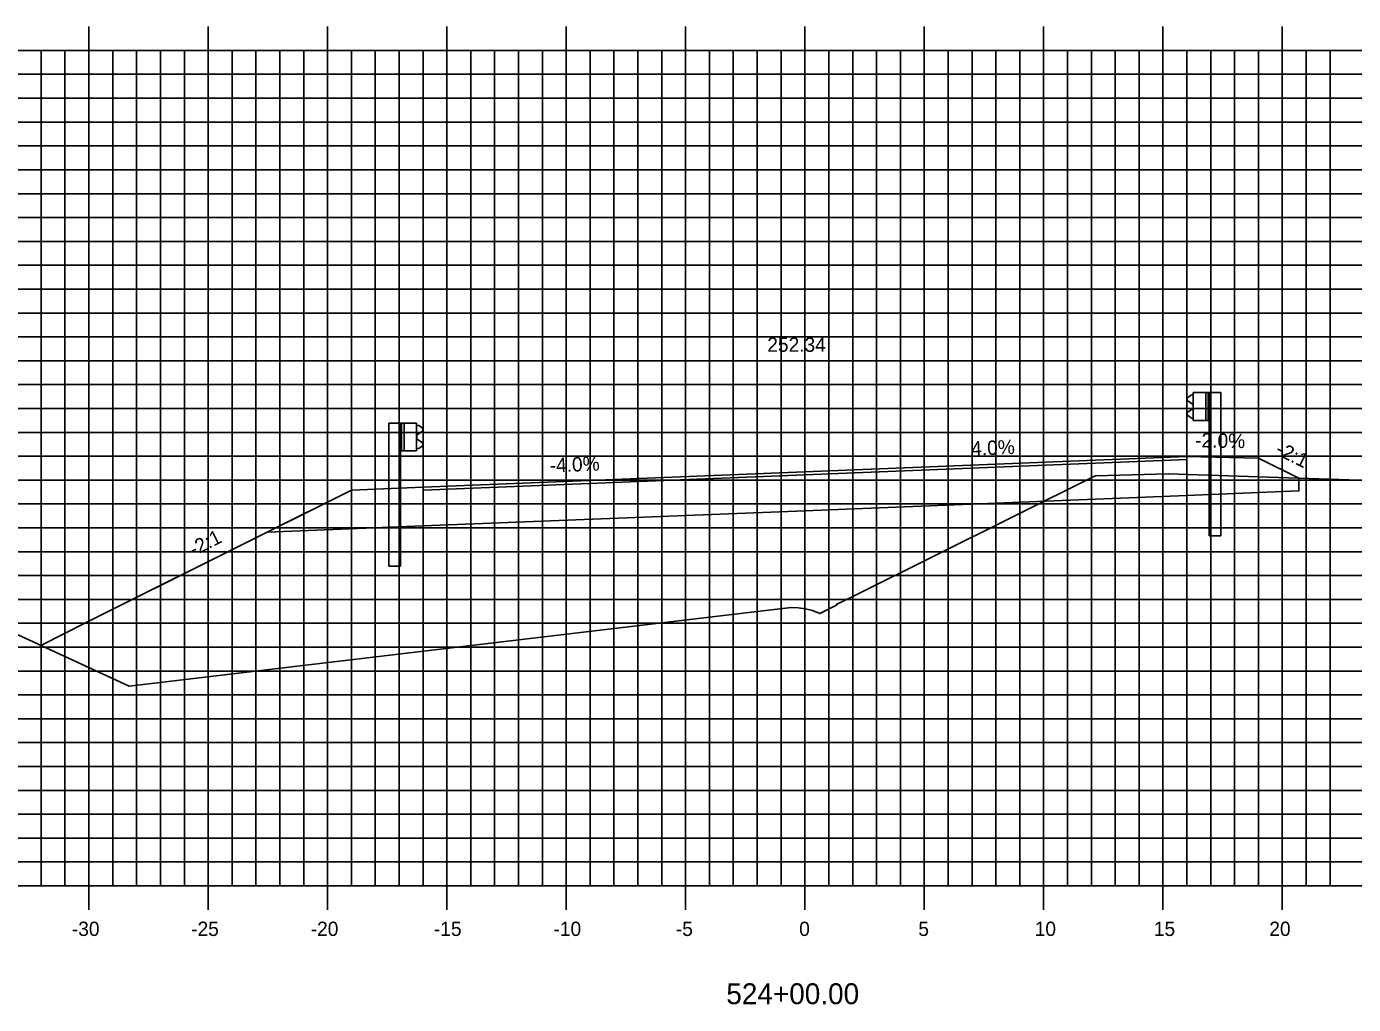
# Model space of a CAD drawing. Extents: x 1170543 to 1177585, y 609599 to 610623.
# Drawn here: x 1175472.5 to 1175528.1, y 610272.8 to 610313.8 of the extents above; entities that cross this region are included whole.
import ezdxf

# ---------------------------------------------------------------- set-up
doc = ezdxf.new("R2010")
doc.units = 0
for name, color, linetype in [('ANNOTATION', 7, 'Continuous'), ('D_Guardrail_Beam_Lt', 7, 'Continuous'), ('D_Guardrail_Beam_Rt', 7, 'Continuous'), ('D_Roadway_Centerline', 7, 'Continuous'), ('D_Roadway_Centerline_Text', 7, 'Continuous'), ('D_Roadway_Edge_Shoulder', 7, 'Continuous'), ('D_Roadway_Edge_TW', 7, 'Continuous'), ('D_Roadway_Pavement', 7, 'Continuous'), ('D_Roadway_SlopeLines', 7, 'Continuous'), ('D_Roadway_SubGrade', 7, 'Continuous'), ('H_V ANNOTATION', 7, 'Continuous'), ('MAJOR', 7, 'Continuous'), ('MINOR', 7, 'Continuous'), ('S_Roadway_Centerline', 7, 'Continuous')]:
    doc.layers.add(name, color=color, linetype=linetype)

msp = doc.modelspace()

# ---------------------------------------------------------------- linework, layer by layer
at = {"layer": 'D_Guardrail_Beam_Lt'}
for p, q in [((1175487.686, 610297.189), (1175487.686, 610291.189)), ((1175488.157, 610297.189), (1175487.686, 610297.189)), ((1175488.844, 610297.189), (1175488.157, 610297.189)), ((1175488.157, 610297.189), (1175488.157, 610296.022)), ((1175488.219, 610297.189), (1175488.219, 610296.022)), ((1175488.324, 610297.189), (1175488.324, 610296.022)), ((1175488.844, 610296.022), (1175488.844, 610297.189)), ((1175488.844, 610297.106), (1175488.919, 610297.091)), ((1175488.934, 610297.084), (1175489.078, 610296.984)), ((1175488.849, 610296.641), (1175488.849, 610296.571)), ((1175489.078, 610296.841), (1175488.882, 610296.705)), ((1175488.882, 610296.506), (1175489.078, 610296.37)), ((1175488.157, 610296.022), (1175488.844, 610296.022)), ((1175488.178, 610291.189), (1175488.178, 610296.022)), ((1175488.919, 610296.12), (1175488.844, 610296.106)), ((1175489.078, 610296.227), (1175488.934, 610296.127)), ((1175488.178, 610291.189), (1175487.686, 610291.189))]:
    msp.add_line(p, q, dxfattribs=at)
for centre, major_axis, start_param, end_param in [((1175488.91, 610297.05), (0.0417, 0), 0.959931, 1.376053), ((1175489.027, 610296.913), (0.0877, 0), 5.323254, 7.243116), ((1175488.928, 610296.641), (-0.0789, 0), 5.323254, 6.283185), ((1175488.928, 610296.571), (-0.0789, 0), 6.283185, 7.243116), ((1175488.91, 610296.161), (0.0417, 0), 4.907132, 5.323254), ((1175489.027, 610296.298), (0.0877, 0), 5.323254, 7.243116)]:
    msp.add_ellipse(centre, major_axis=major_axis, ratio=0.995501, start_param=start_param, end_param=end_param, dxfattribs=at)
at = {"layer": 'D_Guardrail_Beam_Rt'}
for p, q in [((1175521.296, 610298.364), (1175521.153, 610298.264)), ((1175521.153, 610298.121), (1175521.348, 610297.985)), ((1175521.386, 610298.386), (1175521.312, 610298.371)), ((1175521.386, 610298.469), (1175522.074, 610298.469)), ((1175521.386, 610297.302), (1175521.386, 610298.469)), ((1175521.907, 610298.469), (1175521.907, 610297.302)), ((1175522.011, 610298.469), (1175522.011, 610297.302)), ((1175522.074, 610298.469), (1175522.544, 610298.469)), ((1175522.074, 610298.469), (1175522.074, 610297.302)), ((1175522.544, 610298.469), (1175522.544, 610292.469)), ((1175521.348, 610297.786), (1175521.153, 610297.65)), ((1175521.382, 610297.921), (1175521.382, 610297.851)), ((1175521.153, 610297.507), (1175521.296, 610297.407)), ((1175521.312, 610297.4), (1175521.386, 610297.386)), ((1175522.074, 610297.302), (1175521.386, 610297.302)), ((1175522.053, 610292.469), (1175522.053, 610297.302)), ((1175522.053, 610292.469), (1175522.544, 610292.469))]:
    msp.add_line(p, q, dxfattribs=at)
for centre, major_axis, start_param, end_param in [((1175521.203, 610298.193), (-0.0877, 0), 5.323254, 7.243116), ((1175521.32, 610298.33), (-0.0417, 0), 4.907132, 5.323254), ((1175521.203, 610297.578), (-0.0877, 0), 5.323254, 7.243116), ((1175521.303, 610297.921), (0.0789, 0), 0, 0.959931), ((1175521.303, 610297.851), (0.0789, 0), 5.323254, 6.283185), ((1175521.32, 610297.441), (-0.0417, 0), 0.959931, 1.376053)]:
    msp.add_ellipse(centre, major_axis=major_axis, ratio=0.995501, start_param=start_param, end_param=end_param, dxfattribs=at)
at = {"layer": 'D_Roadway_Centerline'}
msp.add_lwpolyline([(1175473.1, 610287.876), (1175475.032, 610288.842), (1175482.583, 610292.617), (1175486.115, 610294.383), (1175489.115, 610294.503), (1175505.115, 610295.143), (1175521.115, 610295.783), (1175524.115, 610295.723), (1175525.807, 610294.877)], dxfattribs=at)
at = {"layer": 'D_Roadway_Edge_Shoulder'}
for points in [[(1175521.115, 610295.783), (1175521.115, 610295.658)], [(1175489.115, 610294.503), (1175489.115, 610294.378)]]:
    msp.add_lwpolyline(points, dxfattribs=at)
at = {"layer": 'D_Roadway_Edge_TW'}
msp.add_lwpolyline([(1175489.115, 610294.378), (1175489.115, 610294.503), (1175505.115, 610295.143), (1175521.115, 610295.783), (1175521.115, 610295.658), (1175505.115, 610295.018)], close=True, dxfattribs=at)
at = {"layer": 'D_Roadway_Pavement'}
msp.add_lwpolyline([(1175489.115, 610294.378), (1175489.115, 610294.378), (1175505.115, 610295.018), (1175521.115, 610295.658), (1175521.115, 610295.658), (1175505.115, 610295.018)], close=True, dxfattribs=at)
for points in [[(1175521.115, 610295.658), (1175521.115, 610295.658)], [(1175521.115, 610295.658), (1175521.115, 610295.658)], [(1175489.115, 610294.378), (1175489.115, 610294.378)], [(1175489.115, 610294.378), (1175489.115, 610294.378)]]:
    msp.add_lwpolyline(points, dxfattribs=at)
at = {"layer": 'D_Roadway_SlopeLines'}
for points in [[(1175486.115, 610294.383), (1175475.032, 610288.842)], [(1175475.032, 610288.842), (1175473.1, 610287.876)]]:
    msp.add_lwpolyline(points, dxfattribs=at)
at = {"layer": 'D_Roadway_SubGrade'}
for points in [[(1175489.115, 610292.878), (1175489.115, 610294.378), (1175505.115, 610295.018), (1175521.115, 610295.658), (1175521.115, 610294.158), (1175505.115, 610293.518)], [(1175521.115, 610295.783), (1175524.115, 610295.723), (1175525.807, 610294.877), (1175525.807, 610294.346), (1175521.115, 610294.158)], [(1175489.115, 610294.503), (1175486.115, 610294.383), (1175482.583, 610292.617), (1175489.115, 610292.878)]]:
    msp.add_lwpolyline(points, close=True, dxfattribs=at)
at = {"layer": 'MAJOR'}
for p, q in [((1175475.115, 610313.803), (1175475.115, 610312.801)), ((1175480.115, 610313.803), (1175480.115, 610312.801)), ((1175485.115, 610313.803), (1175485.115, 610312.801)), ((1175490.115, 610313.803), (1175490.115, 610312.801)), ((1175495.115, 610313.803), (1175495.115, 610312.801)), ((1175500.115, 610313.803), (1175500.115, 610312.801)), ((1175505.115, 610313.803), (1175505.115, 610312.801)), ((1175510.115, 610313.803), (1175510.115, 610312.801)), ((1175515.115, 610313.803), (1175515.115, 610312.801)), ((1175520.115, 610313.803), (1175520.115, 610312.801)), ((1175525.115, 610313.803), (1175525.115, 610312.801)), ((1175435.115, 610312.801), (1175575.115, 610312.801)), ((1175435.115, 610312.801), (1175575.115, 610312.801)), ((1175475.115, 610277.801), (1175475.115, 610312.801)), ((1175480.115, 610277.801), (1175480.115, 610312.801)), ((1175485.115, 610277.801), (1175485.115, 610312.801)), ((1175490.115, 610277.801), (1175490.115, 610312.801)), ((1175495.115, 610277.801), (1175495.115, 610312.801)), ((1175500.115, 610277.801), (1175500.115, 610312.801)), ((1175505.115, 610277.801), (1175505.115, 610312.801)), ((1175510.115, 610277.801), (1175510.115, 610312.801)), ((1175515.115, 610277.801), (1175515.115, 610312.801)), ((1175520.115, 610277.801), (1175520.115, 610312.801)), ((1175525.115, 610277.801), (1175525.115, 610312.801)), ((1175435.115, 610307.801), (1175575.115, 610307.801)), ((1175435.115, 610302.801), (1175575.115, 610302.801)), ((1175435.115, 610297.801), (1175575.115, 610297.801)), ((1175435.115, 610292.801), (1175575.115, 610292.801)), ((1175435.115, 610287.801), (1175575.115, 610287.801)), ((1175435.115, 610282.801), (1175575.115, 610282.801)), ((1175435.115, 610277.801), (1175575.115, 610277.801)), ((1175435.115, 610277.801), (1175575.115, 610277.801)), ((1175475.115, 610276.799), (1175475.115, 610277.801)), ((1175480.115, 610276.799), (1175480.115, 610277.801)), ((1175485.115, 610276.799), (1175485.115, 610277.801)), ((1175490.115, 610276.799), (1175490.115, 610277.801)), ((1175495.115, 610276.799), (1175495.115, 610277.801)), ((1175500.115, 610276.799), (1175500.115, 610277.801)), ((1175505.115, 610276.799), (1175505.115, 610277.801)), ((1175510.115, 610276.799), (1175510.115, 610277.801)), ((1175515.115, 610276.799), (1175515.115, 610277.801)), ((1175520.115, 610276.799), (1175520.115, 610277.801)), ((1175525.115, 610276.799), (1175525.115, 610277.801))]:
    msp.add_line(p, q, dxfattribs=at)
at = {"layer": 'MINOR'}
for p, q in [((1175473.115, 610277.801), (1175473.115, 610312.801)), ((1175474.115, 610277.801), (1175474.115, 610312.801)), ((1175476.115, 610277.801), (1175476.115, 610312.801)), ((1175477.115, 610277.801), (1175477.115, 610312.801)), ((1175478.115, 610277.801), (1175478.115, 610312.801)), ((1175479.115, 610277.801), (1175479.115, 610312.801)), ((1175481.115, 610277.801), (1175481.115, 610312.801)), ((1175482.115, 610277.801), (1175482.115, 610312.801)), ((1175483.115, 610277.801), (1175483.115, 610312.801)), ((1175484.115, 610277.801), (1175484.115, 610312.801)), ((1175486.115, 610277.801), (1175486.115, 610312.801)), ((1175487.115, 610277.801), (1175487.115, 610312.801)), ((1175488.115, 610277.801), (1175488.115, 610312.801)), ((1175489.115, 610277.801), (1175489.115, 610312.801)), ((1175491.115, 610277.801), (1175491.115, 610312.801)), ((1175492.115, 610277.801), (1175492.115, 610312.801)), ((1175493.115, 610277.801), (1175493.115, 610312.801)), ((1175494.115, 610277.801), (1175494.115, 610312.801)), ((1175496.115, 610277.801), (1175496.115, 610312.801)), ((1175497.115, 610277.801), (1175497.115, 610312.801)), ((1175498.115, 610277.801), (1175498.115, 610312.801)), ((1175499.115, 610277.801), (1175499.115, 610312.801)), ((1175501.115, 610277.801), (1175501.115, 610312.801)), ((1175502.115, 610277.801), (1175502.115, 610312.801)), ((1175503.115, 610277.801), (1175503.115, 610312.801)), ((1175504.115, 610277.801), (1175504.115, 610312.801)), ((1175506.115, 610277.801), (1175506.115, 610312.801)), ((1175507.115, 610277.801), (1175507.115, 610312.801)), ((1175508.115, 610277.801), (1175508.115, 610312.801)), ((1175509.115, 610277.801), (1175509.115, 610312.801)), ((1175511.115, 610277.801), (1175511.115, 610312.801)), ((1175512.115, 610277.801), (1175512.115, 610312.801)), ((1175513.115, 610277.801), (1175513.115, 610312.801)), ((1175514.115, 610277.801), (1175514.115, 610312.801)), ((1175516.115, 610277.801), (1175516.115, 610312.801)), ((1175517.115, 610277.801), (1175517.115, 610312.801)), ((1175518.115, 610277.801), (1175518.115, 610312.801)), ((1175519.115, 610277.801), (1175519.115, 610312.801)), ((1175521.115, 610277.801), (1175521.115, 610312.801)), ((1175522.115, 610277.801), (1175522.115, 610312.801)), ((1175523.115, 610277.801), (1175523.115, 610312.801)), ((1175524.115, 610277.801), (1175524.115, 610312.801)), ((1175526.115, 610277.801), (1175526.115, 610312.801)), ((1175527.115, 610277.801), (1175527.115, 610312.801)), ((1175435.115, 610311.801), (1175575.115, 610311.801)), ((1175435.115, 610310.801), (1175575.115, 610310.801)), ((1175435.115, 610309.801), (1175575.115, 610309.801)), ((1175435.115, 610308.801), (1175575.115, 610308.801)), ((1175435.115, 610306.801), (1175575.115, 610306.801)), ((1175435.115, 610305.801), (1175575.115, 610305.801)), ((1175435.115, 610304.801), (1175575.115, 610304.801)), ((1175435.115, 610303.801), (1175575.115, 610303.801)), ((1175435.115, 610301.801), (1175575.115, 610301.801)), ((1175435.115, 610300.801), (1175575.115, 610300.801)), ((1175435.115, 610299.801), (1175575.115, 610299.801)), ((1175435.115, 610298.801), (1175575.115, 610298.801)), ((1175435.115, 610296.801), (1175575.115, 610296.801)), ((1175435.115, 610295.801), (1175575.115, 610295.801)), ((1175435.115, 610294.801), (1175575.115, 610294.801)), ((1175435.115, 610293.801), (1175575.115, 610293.801)), ((1175435.115, 610291.801), (1175575.115, 610291.801)), ((1175435.115, 610290.801), (1175575.115, 610290.801)), ((1175435.115, 610289.801), (1175575.115, 610289.801)), ((1175435.115, 610288.801), (1175575.115, 610288.801)), ((1175435.115, 610286.801), (1175575.115, 610286.801)), ((1175435.115, 610285.801), (1175575.115, 610285.801)), ((1175435.115, 610284.801), (1175575.115, 610284.801)), ((1175435.115, 610283.801), (1175575.115, 610283.801)), ((1175435.115, 610281.801), (1175575.115, 610281.801)), ((1175435.115, 610280.801), (1175575.115, 610280.801)), ((1175435.115, 610279.801), (1175575.115, 610279.801)), ((1175435.115, 610278.801), (1175575.115, 610278.801))]:
    msp.add_line(p, q, dxfattribs=at)
at = {"layer": 'S_Roadway_Centerline'}
msp.add_lwpolyline([(1175450.351, 610298.376), (1175476.81, 610286.163), (1175502.53, 610289.229), (1175504.535, 610289.459), (1175504.833, 610289.455), (1175505.133, 610289.413), (1175505.435, 610289.331), (1175505.738, 610289.209), (1175506.443, 610289.561), (1175506.449, 610289.597), (1175506.718, 610289.73), (1175507.202, 610289.97), (1175517.253, 610294.959), (1175517.292, 610294.979), (1175520.349, 610295.059), (1175520.354, 610295.059), (1175520.746, 610295.046), (1175520.749, 610295.046), (1175520.75, 610295.046), (1175536.745, 610294.513)], dxfattribs=at)

# ---------------------------------------------------------------- texts
at = {"layer": 'ANNOTATION'}
for s, rotation, p in [('4.0%', 2.2906, (1175512.091, 610295.823)), ('-2.0%', 358.8542, (1175521.458, 610296.177)), ('-2:1', 333.4349, (1175524.785, 610295.907)), ('-4.0%', 2.2906, (1175494.431, 610295.117)), ('-2:1', 26.5651, (1175479.503, 610291.595))]:
    msp.add_text(s, height=0.6, rotation=rotation, dxfattribs=at).set_placement(p)
at = {"layer": 'D_Roadway_Centerline'}
for s, p in [('C', (1175505.11, 610295.143)), ('L', (1175505.115, 610295.136)), ('C', (1175520.744, 610295.046)), ('L', (1175520.75, 610295.039))]:
    msp.add_text(s, height=0.0146, dxfattribs=at).set_placement(p)
at = {"layer": 'D_Roadway_Centerline_Text'}
msp.add_text('252.34', height=0.6, dxfattribs=at).set_placement((1175503.536, 610300.175))
msp.add_text('252.34', height=0.6, dxfattribs=at).set_placement((1175503.536, 610300.175))
at = {"layer": 'H_V ANNOTATION'}
for s, height, p in [('-30', 0.6, (1175474.403, 610275.701)), ('-25', 0.6, (1175479.401, 610275.701)), ('-20', 0.6, (1175484.409, 610275.701)), ('-15', 0.6, (1175489.572, 610275.701)), ('-10', 0.6, (1175494.58, 610275.701)), ('-5', 0.6, (1175499.706, 610275.701)), ('0', 0.6, (1175504.874, 610275.701)), ('5', 0.6, (1175509.866, 610275.701)), ('10', 0.6, (1175514.741, 610275.701)), ('15', 0.6, (1175519.733, 610275.701)), ('20', 0.6, (1175524.569, 610275.701)), ('524+00.00', 0.875, (1175501.822, 610272.844))]:
    msp.add_text(s, height=height, dxfattribs=at).set_placement(p)

doc.saveas('drawing.dxf')
